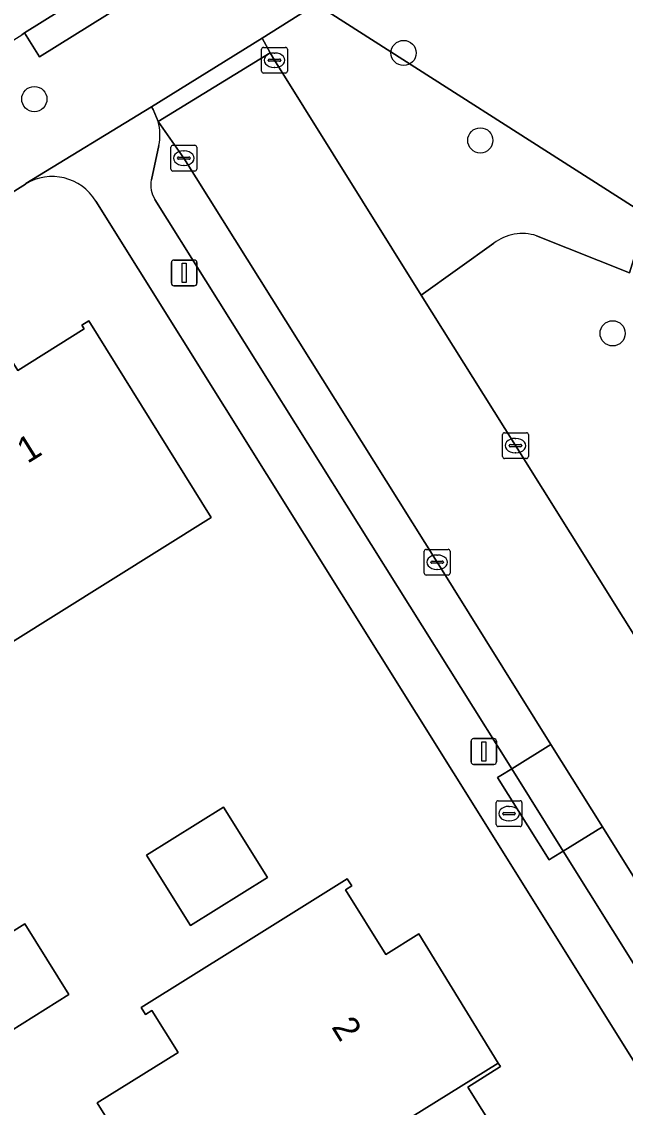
# Model space of a CAD drawing. Extents: x 158835 to 160077, y 386387 to 387778.
# Drawn here: x 159110.59 to 159134.01, y 387038.21 to 387080.36 of the extents above; entities that cross this region are included whole.
import ezdxf

# ---------------------------------------------------------------- set-up
doc = ezdxf.new("R2010")
doc.units = 0
for name, color, linetype in [('IMGEO_Boom', 7, 'Continuous'), ('IMGEO_Brandkraan', 7, 'Continuous'), ('IMGEO_Erf', 7, 'Continuous'), ('IMGEO_Groenvoorziening', 7, 'Continuous'), ('IMGEO_Kolk', 7, 'Continuous'), ('IMGEO_Lichtmast', 7, 'Continuous'), ('IMGEO_Muur', 7, 'Continuous'), ('IMGEO_Pand', 7, 'Continuous'), ('IMGEO_Pand_nummerreeks', 7, 'Continuous'), ('IMGEO_Parkeervlak_open', 7, 'Continuous'), ('IMGEO_Rijbaan_lokaal_open', 7, 'Continuous'), ('IMGEO_Voetpad_open', 7, 'Continuous')]:
    doc.layers.add(name, color=color, linetype=linetype)

msp = doc.modelspace()

# ---------------------------------------------------------------- linework, layer by layer
at = {"layer": 'IMGEO_Boom'}
for centre in [(159125.412, 387079.149), (159111.083, 387077.358), (159128.389, 387075.753), (159133.524, 387068.262)]:
    msp.add_circle(centre, 0.489, dxfattribs=at)
at = {"layer": 'IMGEO_Brandkraan'}
for p, q in [((159129.004, 387049.186), (159129.004, 387050.038)), ((159129.079, 387050.112), (159129.931, 387050.112)), ((159130.005, 387050.038), (159130.005, 387049.186)), ((159129.263, 387049.606), (159129.263, 387049.618)), ((159129.701, 387049.569), (159129.303, 387049.569)), ((159129.306, 387049.655), (159129.704, 387049.655)), ((159129.492, 387049.892), (159129.517, 387049.892)), ((159129.747, 387049.618), (159129.747, 387049.606)), ((159129.931, 387049.112), (159129.079, 387049.112)), ((159129.515, 387049.332), (159129.49, 387049.332))]:
    msp.add_line(p, q, dxfattribs=at)
for points in [[(159129.004, 387049.186), (159129.004, 387050.038)], [(159129.079, 387050.112), (159129.931, 387050.112)], [(159130.005, 387050.038), (159130.005, 387049.186)], [(159129.931, 387049.112), (159129.079, 387049.112)]]:
    msp.add_lwpolyline(points, dxfattribs=at)
for centre, radius, start, end in [((159129.081, 387050.036), 0.0765, 91.552, 178.448), ((159129.081, 387050.036), 0.0765, 91.552, 178.448), ((159129.929, 387050.036), 0.0765, 1.552, 88.448), ((159129.929, 387050.036), 0.0765, 1.552, 88.448), ((159129.303, 387049.615), 0.0403, 85.8775, 175.7526), ((159129.3, 387049.605), 0.0366, 178.938, 274.7102), ((159129.704, 387049.612), 0.043, 264.8664, 352.4533), ((159129.708, 387049.617), 0.0386, 1.7309, 96.639), ((159129.081, 387049.188), 0.0765, 181.552, 268.448), ((159129.081, 387049.188), 0.0765, 181.552, 268.448), ((159129.929, 387049.188), 0.0765, 271.552, 358.448), ((159129.929, 387049.188), 0.0765, 271.552, 358.448)]:
    msp.add_arc(centre, radius, start, end, dxfattribs=at)
for centre, major_axis, ratio, start_param, end_param in [((159129.491, 387049.612), (-0.387, 0.002), 0.722429, 4.712389, 7.853982), ((159129.516, 387049.612), (-0.39, 0.002), 0.717154, 1.570796, 4.712389)]:
    msp.add_ellipse(centre, major_axis=major_axis, ratio=ratio, start_param=start_param, end_param=end_param, dxfattribs=at)
at = {"layer": 'IMGEO_Erf'}
for points in [[(159110.736, 387074.06), (159063.193, 387044.393)], [(159176.412, 386972.666), (159127.342, 387051.2), (159120.104, 387062.784), (159113.472, 387073.398)], [(159084.42, 387052.315), (159089.398, 387055.425), (159094.387, 387058.541), (159095.181, 387057.269), (159097.827, 387058.92), (159100.474, 387060.572), (159099.675, 387061.853), (159104.655, 387064.968), (159109.646, 387068.089), (159110.438, 387066.82), (159113.018, 387068.431), (159112.923, 387068.583), (159113.194, 387068.752), (159117.951, 387061.11), (159110.127, 387056.22), (159102.49, 387051.447), (159094.861, 387046.679), (159087.251, 387041.923)], [(159117.177, 387032.519), (159113.521, 387038.376), (159116.658, 387040.335), (159115.641, 387041.964), (159115.395, 387041.811), (159115.226, 387042.082), (159118.985, 387044.429), (159123.226, 387047.077), (159123.397, 387046.805), (159123.151, 387046.65), (159124.729, 387044.145), (159126.003, 387044.947), (159129.085, 387039.923), (159129.169, 387039.787), (159127.9, 387038.991), (159129.471, 387036.486)]]:
    msp.add_lwpolyline(points, dxfattribs=at)
for points in [[(159115.439, 387047.998), (159118.427, 387049.864), (159120.135, 387047.127), (159117.148, 387045.262)], [(159107.976, 387043.627), (159110.708, 387045.333), (159112.424, 387042.585), (159109.692, 387040.879)]]:
    msp.add_lwpolyline(points, close=True, dxfattribs=at)
msp.add_arc((159111.772, 387072.359), 1.992, 31.4434, 121.353, dxfattribs=at)
at = {"layer": 'IMGEO_Groenvoorziening'}
for points in [[(159164.727, 387076.677), (159162.001, 387081.041), (159156.656, 387089.592), (159156.492, 387077.665), (159154.841, 387077.644), (159154.788, 387080.232), (159154.777, 387080.645), (159154.665, 387081.712), (159154.435, 387082.76), (159154.09, 387083.777), (159153.633, 387084.748), (159153.071, 387085.662), (159152.41, 387086.508), (159141.336, 387093.187), (159122.014, 387081.038), (159134.861, 387072.838), (159134.173, 387070.612), (159130.575, 387072.05)], [(159130.575, 387072.05), (159134.173, 387070.612), (159134.861, 387072.838), (159122.014, 387081.038), (159119.918, 387079.72), (159120.238, 387079.152), (159120.398, 387078.868), (159126.097, 387069.747), (159128.911, 387071.76)], [(159128.911, 387071.76), (159126.097, 387069.747), (159129.749, 387063.902), (159136.054, 387053.836), (159139.723, 387057.851), (159144.742, 387064.973), (159145.94, 387059.243), (159146.237, 387057.598), (159146.415, 387055.935), (159146.474, 387054.265), (159146.412, 387052.594), (159146.231, 387050.932), (159146.122, 387050.251)]]:
    msp.add_lwpolyline(points, dxfattribs=at)
msp.add_arc((159130.019, 387070.32), 1.817, 72.1969, 127.5754, dxfattribs=at)
msp.add_arc((159130.019, 387070.32), 1.817, 72.1969, 127.5754, dxfattribs=at)
at = {"layer": 'IMGEO_Kolk'}
for p, q in [((159119.902, 387078.442), (159119.902, 387079.294)), ((159119.977, 387079.368), (159120.829, 387079.368)), ((159120.39, 387079.148), (159120.415, 387079.148)), ((159120.903, 387079.294), (159120.903, 387078.442)), ((159120.161, 387078.862), (159120.161, 387078.874)), ((159120.599, 387078.825), (159120.201, 387078.825)), ((159120.204, 387078.911), (159120.602, 387078.911)), ((159120.645, 387078.874), (159120.645, 387078.862)), ((159120.829, 387078.368), (159119.977, 387078.368)), ((159120.413, 387078.588), (159120.388, 387078.588)), ((159116.384, 387074.639), (159116.384, 387075.491)), ((159116.459, 387075.565), (159117.311, 387075.565)), ((159116.872, 387075.345), (159116.897, 387075.345)), ((159117.385, 387075.491), (159117.385, 387074.639)), ((159116.643, 387075.059), (159116.643, 387075.071)), ((159117.081, 387075.022), (159116.683, 387075.022)), ((159116.686, 387075.108), (159117.084, 387075.108)), ((159117.127, 387075.071), (159117.127, 387075.059)), ((159117.311, 387074.565), (159116.459, 387074.565)), ((159116.895, 387074.785), (159116.87, 387074.785)), ((159129.253, 387063.476), (159129.253, 387064.328)), ((159129.328, 387064.402), (159130.18, 387064.402)), ((159130.254, 387064.328), (159130.254, 387063.476)), ((159129.512, 387063.896), (159129.512, 387063.908)), ((159129.95, 387063.859), (159129.552, 387063.859)), ((159129.555, 387063.945), (159129.953, 387063.945)), ((159129.741, 387064.182), (159129.766, 387064.182)), ((159129.996, 387063.908), (159129.996, 387063.896)), ((159129.764, 387063.622), (159129.739, 387063.622)), ((159130.18, 387063.402), (159129.328, 387063.402)), ((159126.214, 387058.948), (159126.214, 387059.8)), ((159126.289, 387059.874), (159127.141, 387059.874)), ((159126.702, 387059.654), (159126.727, 387059.654)), ((159127.215, 387059.8), (159127.215, 387058.948)), ((159126.473, 387059.368), (159126.473, 387059.38)), ((159126.911, 387059.331), (159126.513, 387059.331)), ((159126.516, 387059.417), (159126.914, 387059.417)), ((159126.957, 387059.38), (159126.957, 387059.368)), ((159127.141, 387058.874), (159126.289, 387058.874)), ((159126.725, 387059.094), (159126.7, 387059.094))]:
    msp.add_line(p, q, dxfattribs=at)
for points in [[(159119.902, 387078.442), (159119.902, 387079.294)], [(159119.977, 387079.368), (159120.829, 387079.368)], [(159120.903, 387079.294), (159120.903, 387078.442)], [(159120.829, 387078.368), (159119.977, 387078.368)], [(159116.384, 387074.639), (159116.384, 387075.491)], [(159116.459, 387075.565), (159117.311, 387075.565)], [(159117.385, 387075.491), (159117.385, 387074.639)], [(159117.311, 387074.565), (159116.459, 387074.565)], [(159129.253, 387063.476), (159129.253, 387064.328)], [(159129.328, 387064.402), (159130.18, 387064.402)], [(159130.254, 387064.328), (159130.254, 387063.476)], [(159130.18, 387063.402), (159129.328, 387063.402)], [(159126.214, 387058.948), (159126.214, 387059.8)], [(159126.289, 387059.874), (159127.141, 387059.874)], [(159127.215, 387059.8), (159127.215, 387058.948)], [(159127.141, 387058.874), (159126.289, 387058.874)]]:
    msp.add_lwpolyline(points, dxfattribs=at)
for centre, radius, start, end in [((159119.979, 387079.292), 0.0765, 91.552, 178.448), ((159119.979, 387079.292), 0.0765, 91.552, 178.448), ((159120.827, 387079.292), 0.0765, 1.552, 88.448), ((159120.827, 387079.292), 0.0765, 1.552, 88.448), ((159120.201, 387078.871), 0.0403, 85.8775, 175.7526), ((159120.198, 387078.861), 0.0366, 178.938, 274.7102), ((159120.602, 387078.868), 0.043, 264.8664, 352.4533), ((159120.606, 387078.873), 0.0386, 1.7309, 96.639), ((159119.979, 387078.444), 0.0765, 181.552, 268.448), ((159119.979, 387078.444), 0.0765, 181.552, 268.448), ((159120.827, 387078.444), 0.0765, 271.552, 358.448), ((159120.827, 387078.444), 0.0765, 271.552, 358.448), ((159116.461, 387075.489), 0.0765, 91.552, 178.448), ((159116.461, 387075.489), 0.0765, 91.552, 178.448), ((159117.309, 387075.489), 0.0765, 1.552, 88.448), ((159117.309, 387075.489), 0.0765, 1.552, 88.448), ((159116.683, 387075.068), 0.0403, 85.8775, 175.7526), ((159116.68, 387075.058), 0.0366, 178.938, 274.7102), ((159117.084, 387075.065), 0.043, 264.8664, 352.4533), ((159117.088, 387075.07), 0.0386, 1.7309, 96.639), ((159116.461, 387074.641), 0.0765, 181.552, 268.448), ((159116.461, 387074.641), 0.0765, 181.552, 268.448), ((159117.309, 387074.641), 0.0765, 271.552, 358.448), ((159117.309, 387074.641), 0.0765, 271.552, 358.448), ((159129.33, 387064.326), 0.0765, 91.552, 178.448), ((159129.33, 387064.326), 0.0765, 91.552, 178.448), ((159130.178, 387064.326), 0.0765, 1.552, 88.448), ((159130.178, 387064.326), 0.0765, 1.552, 88.448), ((159129.552, 387063.905), 0.0403, 85.8775, 175.7526), ((159129.549, 387063.895), 0.0366, 178.938, 274.7102), ((159129.953, 387063.902), 0.043, 264.8664, 352.4533), ((159129.957, 387063.907), 0.0386, 1.7309, 96.639), ((159129.33, 387063.478), 0.0765, 181.552, 268.448), ((159129.33, 387063.478), 0.0765, 181.552, 268.448), ((159130.178, 387063.478), 0.0765, 271.552, 358.448), ((159130.178, 387063.478), 0.0765, 271.552, 358.448), ((159126.291, 387059.798), 0.0765, 91.552, 178.448), ((159126.291, 387059.798), 0.0765, 91.552, 178.448), ((159127.139, 387059.798), 0.0765, 1.552, 88.448), ((159127.139, 387059.798), 0.0765, 1.552, 88.448), ((159126.513, 387059.377), 0.0403, 85.8775, 175.7526), ((159126.51, 387059.367), 0.0366, 178.938, 274.7102), ((159126.914, 387059.374), 0.043, 264.8664, 352.4533), ((159126.918, 387059.379), 0.0386, 1.7309, 96.639), ((159126.291, 387058.95), 0.0765, 181.552, 268.448), ((159126.291, 387058.95), 0.0765, 181.552, 268.448), ((159127.139, 387058.95), 0.0765, 271.552, 358.448), ((159127.139, 387058.95), 0.0765, 271.552, 358.448)]:
    msp.add_arc(centre, radius, start, end, dxfattribs=at)
for centre, major_axis, ratio, start_param, end_param in [((159120.389, 387078.868), (-0.387, 0.002), 0.722429, 4.712389, 7.853982), ((159120.414, 387078.868), (-0.39, 0.002), 0.717154, 1.570796, 4.712389), ((159116.871, 387075.065), (-0.387, 0.002), 0.722429, 4.712389, 7.853982), ((159116.896, 387075.065), (-0.39, 0.002), 0.717154, 1.570796, 4.712389), ((159129.74, 387063.902), (-0.387, 0.002), 0.722429, 4.712389, 7.853982), ((159129.765, 387063.902), (-0.39, 0.002), 0.717154, 1.570796, 4.712389), ((159126.701, 387059.374), (-0.387, 0.002), 0.722429, 4.712389, 7.853982), ((159126.726, 387059.374), (-0.39, 0.002), 0.717154, 1.570796, 4.712389)]:
    msp.add_ellipse(centre, major_axis=major_axis, ratio=ratio, start_param=start_param, end_param=end_param, dxfattribs=at)
at = {"layer": 'IMGEO_Lichtmast'}
for p, q in [((159116.401, 387070.207), (159116.401, 387071.007)), ((159116.401, 387071.007), (159116.401, 387070.207)), ((159116.501, 387071.107), (159117.291, 387071.107)), ((159117.291, 387071.107), (159116.501, 387071.107)), ((159117.391, 387071.007), (159117.391, 387070.207)), ((159117.391, 387070.207), (159117.391, 387071.007)), ((159117.291, 387070.107), (159116.501, 387070.107)), ((159116.501, 387070.107), (159117.291, 387070.107)), ((159128.128, 387052.525), (159128.918, 387052.525)), ((159128.918, 387052.525), (159128.128, 387052.525)), ((159128.028, 387051.625), (159128.028, 387052.425)), ((159128.028, 387052.425), (159128.028, 387051.625)), ((159129.018, 387052.425), (159129.018, 387051.625)), ((159129.018, 387051.625), (159129.018, 387052.425)), ((159128.918, 387051.525), (159128.128, 387051.525)), ((159128.128, 387051.525), (159128.918, 387051.525))]:
    msp.add_line(p, q, dxfattribs=at)
for points in [[(159116.821, 387070.982), (159116.971, 387070.982), (159116.971, 387070.232), (159116.821, 387070.232), (159116.821, 387070.982)], [(159128.448, 387052.4), (159128.598, 387052.4), (159128.598, 387051.65), (159128.448, 387051.65), (159128.448, 387052.4)]]:
    msp.add_lwpolyline(points, dxfattribs=at)
for centre, start, end in [((159116.501, 387071.007), 90, 180), ((159116.501, 387071.007), 90, 180), ((159117.291, 387071.007), 0, 90), ((159117.291, 387071.007), 360, 90), ((159116.501, 387070.207), 180, 270), ((159116.501, 387070.207), 180, 270), ((159117.291, 387070.207), 270, 0), ((159117.291, 387070.207), 270, 0), ((159128.128, 387052.425), 90, 180), ((159128.128, 387052.425), 90, 180), ((159128.918, 387052.425), 0, 90), ((159128.918, 387052.425), 360, 90), ((159128.128, 387051.625), 180, 270), ((159128.128, 387051.625), 180, 270), ((159128.918, 387051.625), 270, 0), ((159128.918, 387051.625), 270, 0)]:
    msp.add_arc(centre, 0.1, start, end, dxfattribs=at)
at = {"layer": 'IMGEO_Muur'}
msp.add_lwpolyline([(159120.104, 387062.784), (159127.342, 387051.2)], dxfattribs=at)
at = {"layer": 'IMGEO_Pand'}
for points in [[(159110.127, 387056.22), (159117.951, 387061.11), (159113.194, 387068.752), (159112.923, 387068.583), (159113.018, 387068.431), (159110.438, 387066.82), (159109.646, 387068.089), (159104.655, 387064.968)], [(159115.439, 387047.998), (159117.148, 387045.262), (159120.135, 387047.127), (159118.427, 387049.864)], [(159126.003, 387044.947), (159124.729, 387044.145), (159123.151, 387046.65), (159123.397, 387046.805), (159123.226, 387047.077), (159118.985, 387044.429), (159115.226, 387042.082), (159115.395, 387041.811), (159115.641, 387041.964), (159116.658, 387040.335), (159113.521, 387038.376), (159117.177, 387032.519), (159117.771, 387032.888), (159119.886, 387034.203), (159129.085, 387039.923)], [(159107.976, 387043.627), (159109.692, 387040.879), (159112.424, 387042.585), (159110.708, 387045.333)], [(159130.74, 387037.282), (159129.471, 387036.486), (159127.9, 387038.991), (159129.169, 387039.787), (159129.085, 387039.923), (159119.886, 387034.203), (159117.771, 387032.888), (159122.54, 387025.25), (159124.653, 387026.567), (159133.86, 387032.308)]]:
    msp.add_lwpolyline(points, close=True, dxfattribs=at)
at = {"layer": 'IMGEO_Parkeervlak_open'}
for points in [[(159116.882, 387075.066), (159115.888, 387076.492)], [(159115.912, 387075.556), (159115.623, 387074.217)], [(159115.765, 387073.461), (159129.615, 387051.357), (159131.128, 387052.302), (159126.712, 387059.374), (159116.882, 387075.066)]]:
    msp.add_lwpolyline(points, dxfattribs=at)
msp.add_lwpolyline([(159133.126, 387049.103), (159131.605, 387048.153), (159134.532, 387043.478), (159136.047, 387044.424)], close=True, dxfattribs=at)
for centre, radius, start, end in [((159114.007, 387075.975), 1.951, 347.5834, 15.3542), ((159116.57, 387074.004), 0.971, 167.3009, 213.975)]:
    msp.add_arc(centre, radius, start, end, dxfattribs=at)
at = {"layer": 'IMGEO_Rijbaan_lokaal_open'}
for points in [[(159140.304, 387104.262), (159137.382, 387102.443), (159121.021, 387092.233), (159104.81, 387082.095), (159090.415, 387073.084), (159087.209, 387071.089), (159085.362, 387069.926), (159066.482, 387058.108), (159057.993, 387052.813), (159060.695, 387048.588), (159061.454, 387049.086), (159064.66, 387051.128), (159066.593, 387052.325), (159084.528, 387063.55), (159103.151, 387075.188), (159110.593, 387079.859), (159110.704, 387079.928), (159119.193, 387085.238), (159119.416, 387085.378), (159123.735, 387088.075), (159139.7, 387098.006), (159145.108, 387101.404), (159145.475, 387101.632), (159152.358, 387105.91)], [(159136.054, 387053.836), (159129.749, 387063.902), (159126.097, 387069.747), (159120.398, 387078.868), (159120.238, 387079.152), (159115.888, 387076.492), (159116.882, 387075.066), (159126.712, 387059.374), (159131.128, 387052.302), (159133.126, 387049.103), (159136.047, 387044.424)]]:
    msp.add_lwpolyline(points, dxfattribs=at)
at = {"layer": 'IMGEO_Voetpad_open'}
for points in [[(159058.932, 387041.754), (159063.193, 387044.393), (159110.736, 387074.06), (159110.756, 387074.075), (159115.626, 387077.064), (159119.918, 387079.72), (159122.014, 387081.038), (159141.336, 387093.187)], [(159119.416, 387085.378), (159119.193, 387085.238), (159119.776, 387084.305), (159111.287, 387078.995), (159110.704, 387079.928), (159110.593, 387079.859)], [(159115.888, 387076.492), (159115.691, 387076.96), (159115.626, 387077.064), (159110.756, 387074.075), (159110.736, 387074.06)], [(159115.623, 387074.217), (159115.912, 387075.556)], [(159113.472, 387073.398), (159120.104, 387062.784), (159127.342, 387051.2), (159176.412, 386972.666)], [(159134.532, 387043.478), (159131.605, 387048.153), (159131.181, 387047.89), (159131.061, 387047.815), (159129.062, 387051.014), (159129.191, 387051.094), (159129.615, 387051.357), (159115.765, 387073.461)]]:
    msp.add_lwpolyline(points, dxfattribs=at)
for points in [[(159110.704, 387079.928), (159111.287, 387078.995), (159119.776, 387084.305), (159119.193, 387085.238)], [(159120.238, 387079.152), (159119.918, 387079.72), (159115.626, 387077.064), (159115.691, 387076.96), (159115.888, 387076.492)], [(159131.128, 387052.302), (159129.615, 387051.357), (159131.605, 387048.153), (159133.126, 387049.103)], [(159129.615, 387051.357), (159129.191, 387051.094), (159129.062, 387051.014), (159131.061, 387047.815), (159131.181, 387047.89), (159131.605, 387048.153)]]:
    msp.add_lwpolyline(points, close=True, dxfattribs=at)
for centre, radius, start, end in [((159114.007, 387075.975), 1.951, 347.5834, 15.3542), ((159111.772, 387072.359), 1.992, 31.4434, 121.353), ((159116.57, 387074.004), 0.971, 167.3009, 213.975)]:
    msp.add_arc(centre, radius, start, end, dxfattribs=at)

# ---------------------------------------------------------------- texts
at = {"layer": 'IMGEO_Pand_nummerreeks'}
for s, rotation, p in [('1', 32.0045, (159110.815, 387063.186)), ('2', 301.7989, (159122.592, 387041.328))]:
    msp.add_text(s, height=1, rotation=rotation, dxfattribs=at).set_placement(p)

doc.saveas('drawing.dxf')
